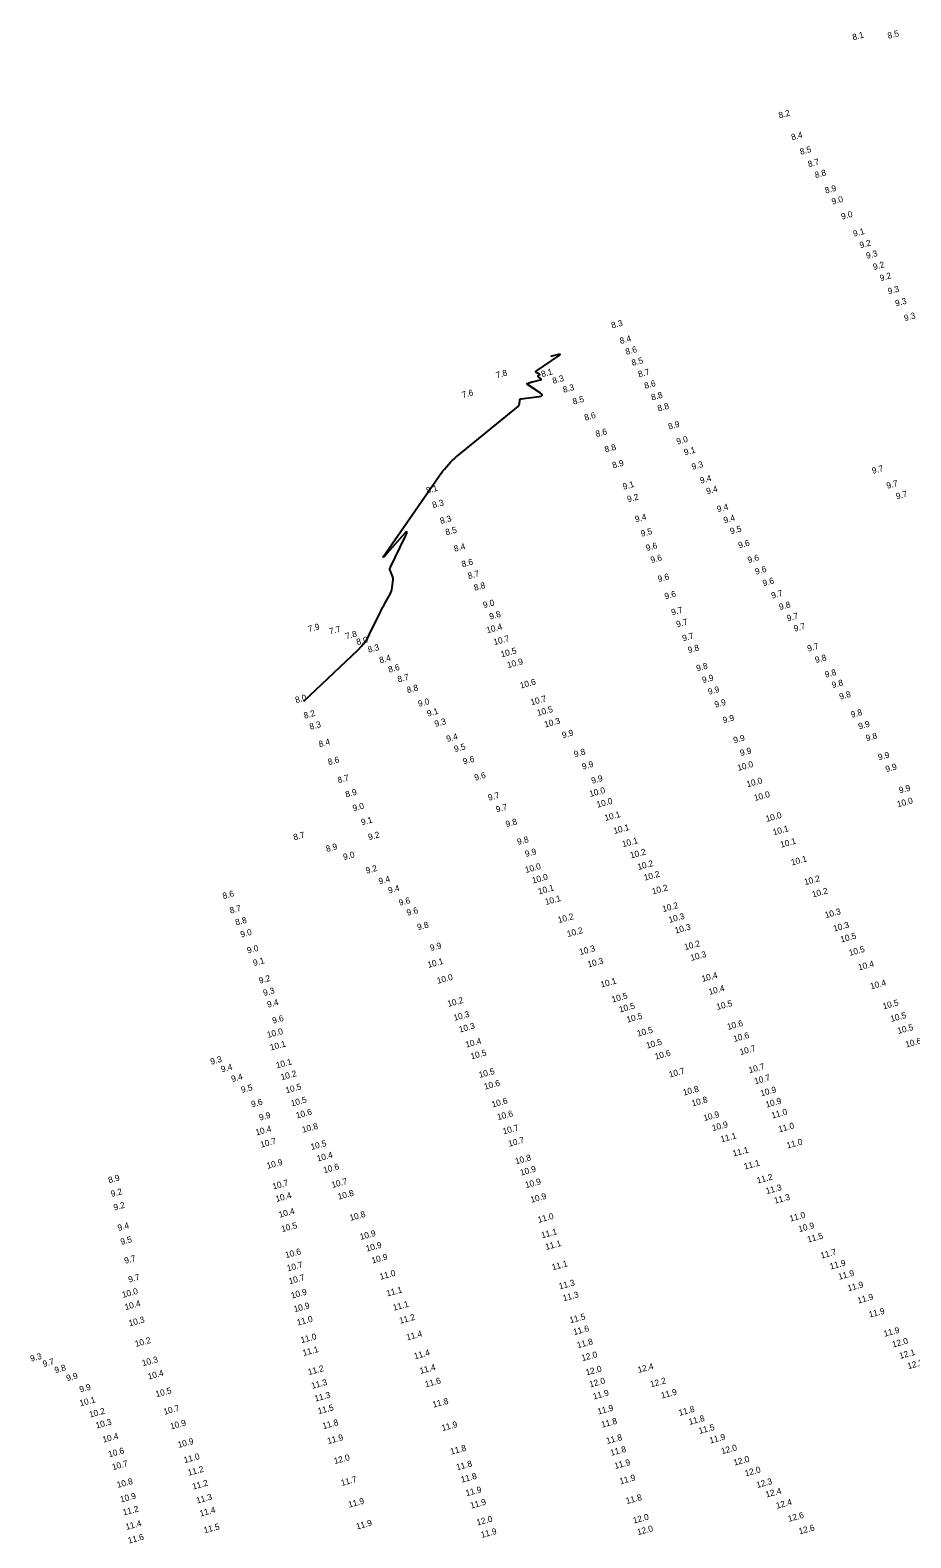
# Model space of a CAD drawing. Extents: x 988130 to 1132882, y 654656 to 841453.
# Drawn here: x 1106008 to 1106365, y 697689 to 698299 of the extents above; entities that cross this region are included whole.
import ezdxf

# ---------------------------------------------------------------- set-up
doc = ezdxf.new("R2010")
doc.units = 0
doc.layers.add('V-TOPO-MAJR', color=7, linetype='Continuous')
doc.layers.add('V-TOPO-SOUN', color=7, linetype='Continuous')

msp = doc.modelspace()

# ---------------------------------------------------------------- linework, layer by layer
at = {"layer": 'V-TOPO-MAJR'}
msp.add_lwpolyline([(1106119.07, 698027.39), (1106141.01, 698048.11), (1106142.39, 698049.53), (1106143.62, 698051.06), (1106144.71, 698052.7), (1106145.65, 698054.44), (1106150.04, 698063.5), (1106150.47, 698064.35), (1106150.9, 698065.2), (1106151.35, 698066.05), (1106151.81, 698066.88), (1106153.93, 698070.64), (1106154.24, 698071.27), (1106154.48, 698071.92), (1106154.66, 698072.59), (1106154.76, 698073.28), (1106155.1, 698076.62), (1106155.11, 698077.06), (1106155.07, 698077.48), (1106154.96, 698077.9), (1106154.8, 698078.31), (1106154.02, 698079.91), (1106153.87, 698080.31), (1106153.82, 698080.71), (1106153.87, 698081.11), (1106154.02, 698081.51), (1106159.93, 698093.64), (1106160.63, 698095.26), (1106160.7, 698095.91), (1106160.12, 698095.59), (1106158.91, 698094.31), (1106152.77, 698087.24), (1106151.6, 698085.94), (1106151.14, 698085.56), (1106151.39, 698086.1), (1106152.37, 698087.56), (1106173.61, 698118.3), (1106174.15, 698119.06), (1106174.72, 698119.8), (1106175.3, 698120.52), (1106175.91, 698121.23), (1106178.4, 698124.01), (1106179.03, 698124.69), (1106179.69, 698125.34), (1106180.37, 698125.97), (1106181.08, 698126.57), (1106205.86, 698146.8), (1106206.07, 698147.01), (1106206.22, 698147.25), (1106206.32, 698147.52), (1106206.36, 698147.81), (1106206.4, 698149.05), (1106206.44, 698149.33), (1106206.56, 698149.54), (1106206.76, 698149.68), (1106207.03, 698149.75), (1106214.25, 698150.63), (1106215.1, 698150.82), (1106215.44, 698151.13), (1106215.28, 698151.57), (1106214.61, 698152.12), (1106209.51, 698155.51), (1106209.35, 698155.65), (1106209.31, 698155.77), (1106209.38, 698155.88), (1106209.57, 698155.98), (1106210.55, 698156.33), (1106210.8, 698156.41), (1106211.05, 698156.49), (1106211.3, 698156.55), (1106211.55, 698156.61), (1106214.83, 698157.34), (1106215.04, 698157.41), (1106215.13, 698157.52), (1106215.1, 698157.65), (1106214.95, 698157.82), (1106213.9, 698158.72), (1106213.82, 698158.81), (1106213.79, 698158.9), (1106213.82, 698159), (1106213.91, 698159.08), (1106214.38, 698159.44), (1106214.46, 698159.52), (1106214.49, 698159.6), (1106214.45, 698159.67), (1106214.35, 698159.74), (1106213.09, 698160.35), (1106212.89, 698160.48), (1106212.82, 698160.62), (1106212.87, 698160.76), (1106213.05, 698160.92), (1106222.29, 698167.24), (1106222.62, 698167.5), (1106222.71, 698167.65), (1106222.54, 698167.69), (1106222.12, 698167.63), (1106218.88, 698166.91)], dxfattribs=at)

# ---------------------------------------------------------------- texts
at = {"layer": 'V-TOPO-SOUN'}
for s, p in [('8.1', (1106341.38, 698294.8)), ('8.5', (1106355.62, 698295.39)), ('8.2', (1106311.52, 698263.17)), ('8.4', (1106316.61, 698254.32)), ('8.5', (1106320.13, 698248.47)), ('8.7', (1106323.35, 698243.43)), ('8.8', (1106326.14, 698239.02)), ('8.9', (1106330.24, 698232.77)), ('9.0', (1106332.98, 698228.31)), ('9.0', (1106336.84, 698222.24)), ('9.1', (1106341.67, 698215.29)), ('9.2', (1106344.29, 698210.63)), ('9.3', (1106346.92, 698206.34)), ('9.2', (1106349.73, 698201.83)), ('9.2', (1106352.48, 698197.33)), ('9.3', (1106355.7, 698191.96)), ('9.3', (1106358.7, 698187.1)), ('9.3', (1106362.28, 698181.14)), ('8.3', (1106243.78, 698178.17)), ('8.4', (1106247.21, 698171.91)), ('8.6', (1106249.56, 698167.48)), ('8.5', (1106252.04, 698163.03)), ('7.8', (1106197.08, 698158.01)), ('8.1', (1106215.39, 698158.45)), ('8.3', (1106219.96, 698155.77)), ('8.7', (1106254.66, 698158.37)), ('7.6', (1106183.34, 698150.02)), ('8.3', (1106224.19, 698152.14)), ('8.6', (1106257.15, 698153.75)), ('8.8', (1106259.93, 698149.04)), ('8.5', (1106228.16, 698147.34)), ('8.8', (1106262.51, 698144.58)), ('8.6', (1106232.89, 698140.83)), ('8.9', (1106266.81, 698137.24)), ('8.6', (1106237.44, 698134.24)), ('9.0', (1106270.18, 698131.15)), ('8.8', (1106241.12, 698127.94)), ('9.1', (1106273.23, 698126.78)), ('8.9', (1106244.2, 698121.53)), ('9.3', (1106276.33, 698120.96)), ('9.7', (1106349.29, 698119.31)), ('9.1', (1106248.43, 698112.9)), ('9.4', (1106279.68, 698115.38)), ('9.7', (1106355.19, 698113.27)), ('8.1', (1106168.89, 698111.33)), ('9.2', (1106250.22, 698107.8)), ('9.4', (1106282.23, 698111.03)), ('9.7', (1106359, 698109.01)), ('8.3', (1106171.36, 698105.45)), ('9.4', (1106253.39, 698099.71)), ('9.4', (1106286.55, 698103.78)), ('8.3', (1106174.47, 698099.04)), ('8.5', (1106176.67, 698094.42)), ('9.5', (1106255.73, 698093.88)), ('9.4', (1106289.23, 698099.3)), ('9.5', (1106291.87, 698094.86)), ('8.4', (1106180.08, 698087.77)), ('9.6', (1106257.81, 698088.07)), ('9.6', (1106295.19, 698089.16)), ('8.6', (1106183.22, 698081.49)), ('9.6', (1106259.68, 698083.23)), ('9.6', (1106298.97, 698083.21)), ('8.7', (1106185.73, 698076.75)), ('9.6', (1106262.62, 698075.51)), ('9.6', (1106301.97, 698078.53)), ('8.8', (1106188.2, 698071.99)), ('9.6', (1106305.06, 698073.85)), ('9.7', (1106308.55, 698068.81)), ('9.0', (1106191.88, 698064.97)), ('9.6', (1106265.35, 698068.51)), ('9.8', (1106311.7, 698064.21)), ('9.8', (1106194.45, 698060.34)), ('9.7', (1106268.07, 698062.03)), ('9.7', (1106270.08, 698057.2)), ('9.7', (1106314.84, 698059.62)), ('7.9', (1106121.09, 698055.26)), ('7.7', (1106129.66, 698054.29)), ('7.8', (1106136.19, 698052.36)), ('10.4 ', (1106193.25, 698054.79)), ('9.7', (1106272.53, 698051.53)), ('9.7', (1106317.66, 698055.46)), ('8.0', (1106140.69, 698049.99)), ('8.3', (1106145.26, 698046.89)), ('10.7 ', (1106196.13, 698049.99)), ('10.5 ', (1106199.03, 698045.05)), ('9.8', (1106274.76, 698046.72)), ('9.7', (1106323.13, 698047.37)), ('8.4', (1106149.93, 698042.62)), ('8.6', (1106153.52, 698038.85)), ('10.9 ', (1106201.64, 698040.7)), ('9.8', (1106278.2, 698039.38)), ('9.8', (1106326.25, 698042.74)), ('8.7', (1106157.32, 698034.87)), ('10.6 ', (1106206.81, 698032.44)), ('9.9', (1106280.56, 698034.61)), ('9.8', (1106330.21, 698036.82)), ('9.8', (1106333.02, 698032.59)), ('8.0', (1106115.85, 698026.53)), ('8.8', (1106161.01, 698030.56)), ('10.7 ', (1106211.11, 698025.64)), ('9.9', (1106282.93, 698029.88)), ('9.8', (1106336.08, 698027.92)), ('8.2', (1106119.32, 698020.22)), ('9.0', (1106165.59, 698025)), ('9.1', (1106169.2, 698021.08)), ('10.5 ', (1106213.73, 698021.34)), ('9.9', (1106285.56, 698024.68)), ('9.8', (1106340.73, 698020.62)), ('8.3', (1106121.66, 698015.71)), ('9.3', (1106172.25, 698016.9)), ('10.3 ', (1106216.7, 698016.66)), ('9.9', (1106288.92, 698018.36)), ('9.9', (1106343.79, 698015.89)), ('8.4', (1106125.39, 698008.68)), ('9.4', (1106177.06, 698010.8)), ('9.9', (1106223.84, 698012.32)), ('9.9', (1106293.2, 698010.27)), ('9.8', (1106346.79, 698011.09)), ('9.5', (1106180.17, 698006.7)), ('9.6', (1106183.77, 698001.67)), ('9.8', (1106228.7, 698004.62)), ('9.9', (1106295.91, 698005.11)), ('9.9', (1106351.75, 698003.37)), ('8.6', (1106129.09, 698001.43)), ('9.9', (1106231.94, 697999.63)), ('10.0 ', (1106294.81, 697999.12)), ('9.9', (1106354.74, 697998.58)), ('8.7', (1106133.04, 697994.11)), ('9.6', (1106188.38, 697995.13)), ('9.9', (1106235.71, 697993.88)), ('10.0 ', (1106298.52, 697992.49)), ('9.9', (1106360.23, 697989.98)), ('8.9', (1106136.16, 697988.31)), ('9.7', (1106193.92, 697987.01)), ('10.0 ', (1106234.92, 697988.56)), ('10.0 ', (1106237.87, 697984.2)), ('10.0 ', (1106301.57, 697986.91)), ('10.0 ', (1106359.44, 697984.36)), ('9.0', (1106139.11, 697982.73)), ('9.7', (1106197.09, 697982.25)), ('10.1 ', (1106241.07, 697978.81)), ('10.0 ', (1106306.31, 697978.44)), ('9.1', (1106142.52, 697977.08)), ('9.8', (1106201.03, 697976.31)), ('10.1 ', (1106244.67, 697973.56)), ('10.1 ', (1106309.17, 697973.02)), ('8.7', (1106115.11, 697970.97)), ('8.9', (1106128.27, 697966.29)), ('9.2', (1106145.42, 697971.06)), ('9.8', (1106205.69, 697969.13)), ('10.1 ', (1106248.16, 697968.22)), ('10.1 ', (1106312.17, 697968)), ('9.0', (1106135.28, 697962.99)), ('9.9', (1106208.87, 697964.23)), ('10.2 ', (1106251.41, 697963.64)), ('10.2 ', (1106254.39, 697958.98)), ('10.1 ', (1106316.54, 697960.82)), ('9.2', (1106144.41, 697957.49)), ('9.4', (1106149.63, 697953.14)), ('10.0 ', (1106208.88, 697957.77)), ('10.0 ', (1106211.72, 697953.49)), ('10.2 ', (1106256.99, 697954.66)), ('10.2 ', (1106321.86, 697952.85)), ('8.6', (1106086.48, 697947.22)), ('9.4', (1106153.49, 697949.44)), ('10.1 ', (1106214.17, 697949.08)), ('10.2 ', (1106260.27, 697949.11)), ('10.2 ', (1106325.03, 697947.86)), ('8.7', (1106089.36, 697941.32)), ('9.6', (1106157.79, 697944.48)), ('10.1 ', (1106216.98, 697944.81)), ('10.2 ', (1106264.46, 697941.95)), ('8.8', (1106091.61, 697936.51)), ('9.6', (1106160.98, 697940.44)), ('10.2 ', (1106222.19, 697937.48)), ('10.3 ', (1106267.02, 697937.6)), ('10.3 ', (1106330.24, 697939.49)), ('9.0', (1106093.69, 697931.63)), ('9.8', (1106165.23, 697934.59)), ('10.2 ', (1106225.88, 697931.84)), ('10.3 ', (1106269.51, 697933.26)), ('10.3 ', (1106333.63, 697934.07)), ('10.5 ', (1106336.54, 697929.64)), ('9.0', (1106096.38, 697925.16)), ('9.9', (1106170.42, 697926.17)), ('10.3 ', (1106230.83, 697924.54)), ('10.2 ', (1106273.32, 697926.54)), ('10.3 ', (1106275.82, 697922.18)), ('10.5 ', (1106339.97, 697924.23)), ('9.1', (1106098.82, 697920.12)), ('10.1 ', (1106169.43, 697919.37)), ('10.3 ', (1106234.2, 697919.54)), ('10.4 ', (1106343.71, 697918.32)), ('9.2', (1106101.17, 697912.95)), ('10.0 ', (1106173.25, 697912.91)), ('10.1 ', (1106239.44, 697911.38)), ('10.4 ', (1106280.39, 697913.69)), ('10.4 ', (1106348.58, 697910.66)), ('9.3', (1106102.89, 697907.99)), ('10.5 ', (1106243.97, 697905.35)), ('10.4 ', (1106283.2, 697908.43)), ('9.4', (1106104.51, 697903.24)), ('10.2 ', (1106177.48, 697903.56)), ('10.3 ', (1106179.97, 697897.93)), ('10.5 ', (1106246.95, 697901.31)), ('10.5 ', (1106286.35, 697902.33)), ('10.5 ', (1106353.64, 697902.58)), ('10.5 ', (1106356.76, 697897.47)), ('9.6', (1106106.59, 697896.75)), ('10.3 ', (1106182.13, 697893.19)), ('10.5 ', (1106249.98, 697897.18)), ('10.5 ', (1106254.21, 697891.54)), ('10.6 ', (1106290.67, 697894.25)), ('10.5 ', (1106359.6, 697892.63)), ('10.0 ', (1106104.48, 697890.99)), ('10.1 ', (1106105.66, 697885.93)), ('10.4 ', (1106184.77, 697887.06)), ('10.5 ', (1106257.91, 697886.67)), ('10.6 ', (1106293.18, 697889.39)), ('10.6 ', (1106362.84, 697887.12)), ('9.3', (1106081.53, 697880.17)), ('10.5 ', (1106186.85, 697882.32)), ('10.6 ', (1106261.4, 697882.22)), ('10.7 ', (1106295.77, 697884.09)), ('9.4', (1106085.82, 697877.07)), ('10.1 ', (1106108.09, 697878.67)), ('10.2 ', (1106110.02, 697873.91)), ('10.5 ', (1106190.17, 697874.81)), ('10.7 ', (1106267.11, 697874.97)), ('10.7 ', (1106299.42, 697876.76)), ('9.4', (1106089.99, 697873.13)), ('9.5', (1106093.96, 697868.73)), ('10.5 ', (1106111.95, 697868.58)), ('10.6 ', (1106192.32, 697870.05)), ('10.8 ', (1106272.79, 697867.66)), ('10.7 ', (1106301.68, 697872.27)), ('10.9 ', (1106304.13, 697867.36)), ('9.6', (1106098.03, 697862.9)), ('10.5 ', (1106114.1, 697863.26)), ('10.6 ', (1106195.4, 697862.87)), ('10.8 ', (1106276.33, 697863.31)), ('10.9 ', (1106306.24, 697862.81)), ('9.9', (1106101.25, 697857.53)), ('10.6 ', (1106116.19, 697858.37)), ('10.6 ', (1106197.58, 697857.73)), ('10.9 ', (1106281.08, 697857.38)), ('11.0 ', (1106308.61, 697858.38)), ('10.4 ', (1106099.8, 697851.52)), ('10.8 ', (1106118.63, 697852.61)), ('10.7 ', (1106199.86, 697851.97)), ('10.9 ', (1106284.57, 697853.31)), ('11.0 ', (1106311.4, 697852.79)), ('10.7 ', (1106101.75, 697846.58)), ('10.5 ', (1106122.1, 697845.65)), ('10.7 ', (1106202.13, 697846.95)), ('11.1 ', (1106288.03, 697848.73)), ('11.1 ', (1106292.93, 697843)), ('11.0 ', (1106314.77, 697846.26)), ('10.9 ', (1106104.35, 697838.01)), ('10.4 ', (1106124.63, 697840.95)), ('10.8 ', (1106204.89, 697839.86)), ('11.1 ', (1106297.49, 697837.72)), ('8.9', (1106040.21, 697832.19)), ('10.6 ', (1106127.23, 697836.25)), ('10.9 ', (1106206.9, 697835.26)), ('11.2 ', (1106302.7, 697832.07)), ('9.2', (1106041.24, 697826.63)), ('10.7 ', (1106106.65, 697829.68)), ('10.4 ', (1106107.91, 697824.62)), ('10.7 ', (1106130.54, 697830.27)), ('10.8 ', (1106133.13, 697825.53)), ('10.9 ', (1106208.93, 697830.2)), ('10.9 ', (1106211.1, 697824.28)), ('11.3 ', (1106306.34, 697827.78)), ('9.2', (1106042.33, 697821.13)), ('10.4 ', (1106109.22, 697818.22)), ('11.3 ', (1106309.71, 697823.9)), ('9.4', (1106043.99, 697812.87)), ('10.5 ', (1106110.23, 697812.41)), ('10.8 ', (1106137.87, 697816.98)), ('11.0 ', (1106214.03, 697816.16)), ('11.0 ', (1106315.94, 697816.66)), ('10.9 ', (1106319.53, 697812.39)), ('9.5', (1106045.14, 697807.24)), ('10.9 ', (1106142.03, 697809.26)), ('11.1 ', (1106215.44, 697809.91)), ('11.5 ', (1106323.1, 697808.19)), ('10.6 ', (1106111.81, 697801.86)), ('10.9 ', (1106144.44, 697804.5)), ('11.1 ', (1106217.1, 697805.17)), ('11.7 ', (1106328.49, 697801.68)), ('9.7', (1106046.7, 697799.59)), ('10.7 ', (1106112.52, 697796.52)), ('10.9 ', (1106146.8, 697799.72)), ('11.1 ', (1106219.73, 697796.94)), ('11.9 ', (1106332.24, 697797.26)), ('9.7', (1106048.33, 697791.95)), ('10.7 ', (1106113.25, 697791.33)), ('11.0 ', (1106150.06, 697793.14)), ('11.3 ', (1106222.6, 697789.22)), ('11.9 ', (1106335.67, 697793.1)), ('11.9 ', (1106339.4, 697788.47)), ('10.0 ', (1106045.79, 697785.78)), ('10.9 ', (1106114.17, 697785.51)), ('11.1 ', (1106152.76, 697786.37)), ('11.3 ', (1106224.17, 697784.42)), ('11.9 ', (1106343.42, 697783.49)), ('10.4 ', (1106046.86, 697780.86)), ('10.9 ', (1106115.28, 697780)), ('11.1 ', (1106155.41, 697780.59)), ('11.5 ', (1106226.91, 697775.51)), ('11.9 ', (1106348.02, 697777.8)), ('10.3 ', (1106048.49, 697774.28)), ('11.0 ', (1106116.53, 697774.57)), ('11.2 ', (1106157.98, 697775.3)), ('11.6 ', (1106228.39, 697770.72)), ('11.9 ', (1106354.04, 697770.04)), ('10.2 ', (1106051.01, 697765.93)), ('11.0 ', (1106118.08, 697767.46)), ('11.4 ', (1106160.84, 697768.58)), ('11.8 ', (1106229.9, 697765.42)), ('12.0 ', (1106357.47, 697765.68)), ('9.3', (1106008.63, 697759.95)), ('9.7', (1106013.69, 697757.8)), ('10.3 ', (1106053.87, 697758.14)), ('11.1 ', (1106118.89, 697762.27)), ('11.4 ', (1106163.95, 697760.94)), ('12.0 ', (1106231.74, 697760.18)), ('12.1 ', (1106360.35, 697761.1)), ('9.8', (1106018.42, 697755.3)), ('9.9', (1106023.23, 697752.05)), ('10.4 ', (1106056.2, 697752.7)), ('11.2 ', (1106121.03, 697754.53)), ('11.4 ', (1106166.25, 697755.02)), ('12.0 ', (1106233.46, 697754.4)), ('12.4 ', (1106254.48, 697755.4)), ('12.2 ', (1106363.66, 697756.94)), ('9.9', (1106028.52, 697747.49)), ('10.5 ', (1106059.38, 697745.58)), ('11.3 ', (1106122.39, 697748.95)), ('11.6 ', (1106168.39, 697749.59)), ('12.0 ', (1106234.89, 697749.54)), ('12.2 ', (1106259.54, 697749.57)), ('11.9 ', (1106263.92, 697745.03)), ('10.1 ', (1106028.6, 697741.89)), ('11.3 ', (1106123.68, 697743.8)), ('11.8 ', (1106171.45, 697741.35)), ('11.9 ', (1106236.38, 697744.67)), ('10.2 ', (1106032.47, 697737.3)), ('10.3 ', (1106035.13, 697732.9)), ('10.7 ', (1106062.61, 697738.47)), ('11.5 ', (1106125.02, 697738.7)), ('11.9 ', (1106238.21, 697738.55)), ('11.8 ', (1106239.74, 697733.25)), ('11.8 ', (1106271.08, 697738.05)), ('11.8 ', (1106275.13, 697734.37)), ('10.4 ', (1106037.9, 697727.18)), ('10.9 ', (1106065.27, 697732.53)), ('11.8 ', (1106126.91, 697732.68)), ('11.9 ', (1106128.86, 697726.62)), ('11.9 ', (1106175.1, 697731.88)), ('11.8 ', (1106241.76, 697726.64)), ('11.5 ', (1106279.17, 697730.73)), ('11.9 ', (1106283.55, 697726.83)), ('10.6 ', (1106040.22, 697721.24)), ('10.9 ', (1106068.34, 697725.06)), ('11.8 ', (1106178.65, 697722.32)), ('11.8 ', (1106243.39, 697721.86)), ('12.0 ', (1106288.26, 697722.48)), ('10.7 ', (1106041.75, 697716.08)), ('11.0 ', (1106070.78, 697718.91)), ('12.0 ', (1106131.53, 697718.51)), ('11.8 ', (1106181.05, 697715.98)), ('11.9 ', (1106245.04, 697716.53)), ('12.0 ', (1106293.26, 697717.88)), ('10.8 ', (1106043.7, 697708.87)), ('11.2 ', (1106072.42, 697713.78)), ('11.7 ', (1106134.36, 697709.66)), ('11.8 ', (1106182.92, 697710.99)), ('11.9 ', (1106247.15, 697710.32)), ('12.0 ', (1106297.82, 697713.55)), ('12.3 ', (1106302.53, 697708.83)), ('10.9 ', (1106045.02, 697702.96)), ('11.2 ', (1106074.19, 697708.19)), ('11.3 ', (1106075.81, 697702.54)), ('11.9 ', (1106184.86, 697705.51)), ('11.8 ', (1106249.73, 697702.34)), ('12.4 ', (1106306.23, 697704.96)), ('11.2 ', (1106046.08, 697697.69)), ('11.4 ', (1106077.19, 697697.29)), ('11.9 ', (1106137.37, 697700.88)), ('11.9 ', (1106186.7, 697700.48)), ('12.4 ', (1106310.48, 697700.43)), ('11.4 ', (1106047.21, 697691.85)), ('11.5 ', (1106078.85, 697690.51)), ('11.9 ', (1106140.53, 697692.03)), ('12.0 ', (1106189.28, 697693.65)), ('12.0 ', (1106252.57, 697694.46)), ('12.6 ', (1106315.31, 697695.13)), ('12.6 ', (1106319.66, 697690.08)), ('11.6 ', (1106048.19, 697686.34)), ('11.9 ', (1106190.98, 697688.61)), ('12.0 ', (1106254.26, 697689.73))]:
    msp.add_text(s, height=2.5, rotation=15, dxfattribs=at).set_placement(p)

doc.saveas('drawing.dxf')
